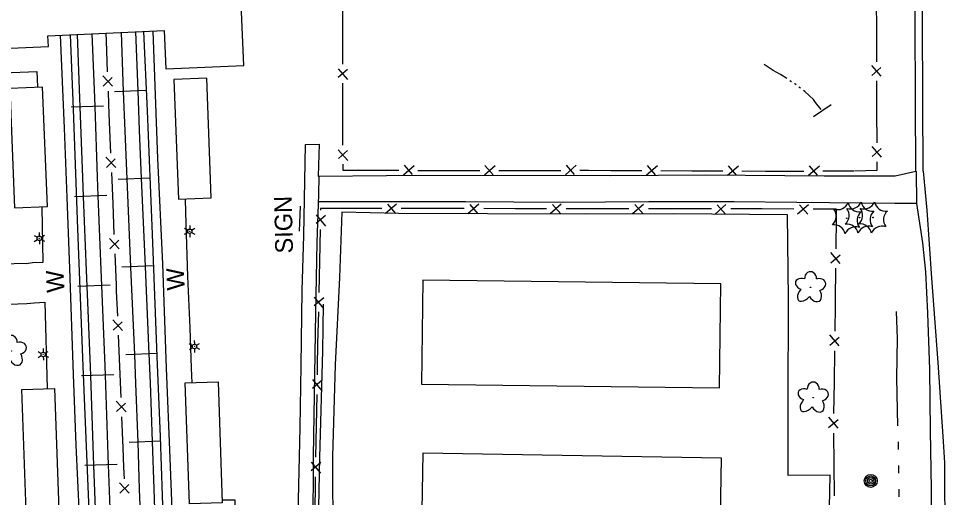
# Model space of a CAD drawing. Extents: x 588843 to 2552415, y 180129 to 269402.
# Drawn here: x 606892.8 to 607208.4, y 182799 to 182962.2 of the extents above; entities that cross this region are included whole.
import ezdxf

# ---------------------------------------------------------------- set-up
doc = ezdxf.new("R2010")
doc.units = 0
for name, color, linetype in [('E_BLD', 7, 'Continuous'), ('E_BLD_HvyDash', 7, 'Continuous'), ('E_DWY', 7, 'Continuous'), ('E_FEN_P', 7, 'Continuous'), ('E_LAND_Vegetation', 7, 'Continuous'), ('E_LTG', 7, 'Continuous'), ('E_MISCPROP', 7, 'Continuous'), ('E_PATH_Sidewalk', 7, 'Continuous'), ('E_RDWY', 7, 'Continuous'), ('E_RDWY_C_and_G', 7, 'Continuous'), ('E_RDWY_Gravel', 7, 'Continuous'), ('E_RR_P', 7, 'Continuous'), ('E_SGN', 7, 'Continuous'), ('E_SGN_Text', 7, 'Continuous'), ('E_WAL', 7, 'Continuous'), ('E_WAL_Text', 7, 'Continuous'), ('E_WTR_P', 7, 'Continuous')]:
    doc.layers.add(name, color=color, linetype=linetype)

# ---------------------------------------------------------------- blocks, each defined once
blk = doc.blocks.new('LPOL_3')
at = {"layer": 'E_LTG'}
for p, q in [((-13.1, 0), (-4.9, 0)), ((-2.5, 4.3), (-6.6, 11.4)), ((2.5, 4.3), (6.6, 11.4)), ((4.9, 0), (13.1, 0)), ((-6.6, -11.4), (-2.5, -4.3)), ((6.6, -11.4), (2.5, -4.3))]:
    blk.add_line(p, q, dxfattribs=at)
for radius in [4.92, 4.92, 4.92, 0.41]:
    blk.add_circle((0, 0), radius, dxfattribs=at)
blk = doc.blocks.new('W_19_1')
at = {"layer": 'E_WAL_Text'}
blk.add_text('W', height=39.4, dxfattribs=at).set_placement((-14.6, -19.7))
blk = doc.blocks.new('SIGN_2')
at = {"layer": 'E_SGN'}
blk.add_text('SIGN', height=39.37, dxfattribs=at).set_placement((-56.1, -19.7))
blk = doc.blocks.new('POLE_2')
at = {"layer": 'E_MISCPROP'}
for radius in [14.6, 11, 7.32, 3.66]:
    blk.add_circle((0, 0), radius, dxfattribs=at)
blk = doc.blocks.new('DTRE_3')
at = {"layer": 'E_LAND_Vegetation'}
blk.add_circle((-0.6, 0), 0.601, dxfattribs=at)
for centre, major_axis, ratio in [((-6.1, 17.5), (4.5, -16.3), 0.782863), ((13.3, 9), (-17.3, -9.6), 0.691916), ((-19.3, 0.5), (16.2, -0.4), 0.832022), ((-8.2, -17.2), (5.9, 15.9), 0.716896), ((11.6, -12.2), (-16.4, 15), 0.560249)]:
    blk.add_ellipse(centre, major_axis=major_axis, ratio=ratio, start_param=1.570796, end_param=4.712389, dxfattribs=at)
blk = doc.blocks.new('CTRE_3')
at = {"layer": 'E_LAND_Vegetation'}
blk.add_circle((0, 0), 0.733, dxfattribs=at)
for centre, start, end in [((-39.3, 29.4), 280.2067, 5.9716), ((5.9, 49), 220.2113, 305.9762), ((45.4, 19.3), 160.2113, 245.9762), ((-45.4, -19.3), 340.2113, 65.9762), ((39.5, -29.6), 100.2511, 185.9272), ((-5.9, -49), 40.2113, 125.9762)]:
    blk.add_arc(centre, 25.8, start, end, dxfattribs=at)

msp = doc.modelspace()

# ---------------------------------------------------------------- linework, layer by layer
at = {"layer": 'E_BLD'}
for points in [[(606875.77, 182977.65), (606876.92, 182951.46), (606902.91, 182952.6), (606902.75, 182956.31), (606942.39, 182958.05), (606942.96, 182945.04), (606969.45, 182946.2), (606968.31, 182972.42), (606942.14, 182971.28), (606942.29, 182967.89), (606902.49, 182966.15), (606901.94, 182978.79)], [(607030.02, 182837.65), (607131.53, 182836.41), (607131.96, 182871.81), (607030.45, 182873.05)], [(607029.67, 182768.49), (607131.35, 182766.76), (607132.13, 182812.4), (607030.45, 182814.13)]]:
    msp.add_lwpolyline(points, close=True, dxfattribs=at)
at = {"layer": 'E_BLD_HvyDash'}
for points in [[(606945.7, 182941.42), (606947.26, 182900.61), (606958.4, 182901.03), (606956.84, 182941.84)], [(606889.78, 182938.38), (606891.43, 182897.64), (606902.58, 182898.09), (606900.94, 182938.83)], [(606960.69, 182838.41), (606962.16, 182797.23), (606951.01, 182796.84), (606949.54, 182838.02)], [(606905, 182836.15), (606906.47, 182794.87), (606895.31, 182794.47), (606893.85, 182835.75)]]:
    msp.add_lwpolyline(points, close=True, dxfattribs=at)
at = {"layer": 'E_DWY'}
for points in [[(606994.99, 182908.5), (607018.13, 182908.73), (607052.96, 182908.76), (607094.32, 182908.65), (607126.82, 182908.87), (607167.19, 182908.6), (607191.29, 182908.56), (607198.39, 182910.14)], [(606994.83, 182899.85), (607015.42, 182899.83), (607044.99, 182899.87), (607077.95, 182899.59), (607107.42, 182899.83), (607136.39, 182899.8), (607157.84, 182899.56), (607191.19, 182899.27), (607198.64, 182899.21)], [(607169, 182795.55), (607169.23, 182806.57), (607154.89, 182806.53), (607154.84, 182830.72), (607155.04, 182866.81), (607154.67, 182895.31), (607115.95, 182895.62), (607085.9, 182895.5), (607052.44, 182895.6), (607022.11, 182895.78), (607002.91, 182896.22), (607002.06, 182873.92), (607000.63, 182844.22), (606999.73, 182812.94), (606999.78, 182783.67)]]:
    msp.add_lwpolyline(points, dxfattribs=at)
at = {"layer": 'E_FEN_P'}
for p, q in [((607186.56, 182942.55), (607183.35, 182946.21)), ((606924.77, 182939.12), (606921.42, 182942.68)), ((607001.57, 182945.01), (607004.77, 182941.35)), ((607004.76, 182944.85), (607001.64, 182942.08)), ((607183.36, 182942.71), (607186.48, 182945.48)), ((606921.55, 182939.16), (606924.59, 182942.06)), ((607001.66, 182917.42), (607004.86, 182913.76)), ((607004.85, 182917.26), (607001.73, 182914.49)), ((607186.65, 182914.96), (607183.44, 182918.61)), ((607183.45, 182915.11), (607186.57, 182917.88)), ((606925.9, 182911.4), (606922.54, 182914.95)), ((606922.69, 182911.43), (606925.71, 182914.34)), ((607023.86, 182908.97), (607027.54, 182912.14)), ((607024.04, 182912.16), (607026.79, 182909.02)), ((607051.47, 182908.88), (607055.12, 182912.08)), ((607051.62, 182912.07), (607054.39, 182908.95)), ((607079.06, 182908.96), (607082.72, 182912.17)), ((607079.22, 182912.16), (607081.99, 182909.04)), ((607106.64, 182908.91), (607110.33, 182912.09)), ((607106.82, 182912.1), (607109.57, 182908.96)), ((607134.24, 182908.79), (607137.92, 182911.97)), ((607134.42, 182911.99), (607137.17, 182908.84)), ((607161.84, 182908.75), (607165.51, 182911.94)), ((607162.01, 182911.94), (607164.77, 182908.81)), ((607021.46, 182898.94), (607017.72, 182895.7)), ((607021.29, 182895.69), (607018.48, 182898.88)), ((607049.52, 182898.9), (607045.78, 182895.66)), ((607049.35, 182895.66), (607046.54, 182898.84)), ((607077.58, 182898.87), (607073.84, 182895.62)), ((607077.41, 182895.62), (607074.6, 182898.8)), ((607105.64, 182898.84), (607101.91, 182895.59)), ((607105.47, 182895.59), (607102.66, 182898.77)), ((607133.7, 182898.81), (607129.97, 182895.56)), ((607133.53, 182895.56), (607130.72, 182898.75)), ((607161.76, 182898.74), (607158.02, 182895.5)), ((607161.58, 182895.49), (607158.78, 182898.68)), ((606994.09, 182895.27), (606997.26, 182891.47)), ((606997.33, 182895.03), (606994.09, 182892.29)), ((606927.06, 182883.67), (606923.69, 182887.23)), ((606923.84, 182883.71), (606926.87, 182886.61)), ((607172.62, 182878.7), (607169.41, 182882.47)), ((607169.37, 182878.91), (607172.58, 182881.68)), ((606993.47, 182867.22), (606996.64, 182863.42)), ((606996.72, 182866.98), (606993.48, 182864.24)), ((606928.21, 182855.95), (606924.85, 182859.5)), ((606925, 182855.98), (606928.02, 182858.89)), ((607172.27, 182850.64), (607169.07, 182854.42)), ((607169.03, 182850.86), (607172.25, 182853.62)), ((606992.88, 182839.16), (606996.07, 182835.37)), ((606996.13, 182838.93), (606992.9, 182836.18)), ((606929.36, 182828.23), (606926, 182831.78)), ((606926.15, 182828.26), (606929.18, 182831.17)), ((607171.91, 182822.59), (607168.71, 182826.36)), ((607168.66, 182822.8), (607171.88, 182825.56)), ((606992.42, 182811.1), (606995.6, 182807.32)), ((606995.66, 182810.88), (606992.43, 182808.12)), ((606930.47, 182800.49), (606927.13, 182804.06)), ((606927.26, 182800.54), (606930.3, 182803.43))]:
    msp.add_line(p, q, dxfattribs=at)
for points in [[(607003.07, 182967.71), (607003.06, 182957.17)], [(607185.02, 182957.98), (607184.93, 182968.52)], [(606922.7, 182954.57), (606922.6, 182957.18)], [(607003.06, 182957.17), (607003.04, 182946.64)], [(607185.06, 182947.45), (607185.03, 182957.45), (607185.02, 182957.98)], [(606923.1, 182943.99), (606922.7, 182954.57)], [(607003.06, 182940.12), (607003.09, 182929.58)], [(607185.12, 182930.39), (607185.09, 182940.92)], [(606923.77, 182926.85), (606923.52, 182932.83), (606923.35, 182937.43)], [(607185.16, 182919.85), (607185.12, 182930.39)], [(606924.21, 182916.26), (606923.77, 182926.85)], [(607003.09, 182929.58), (607003.13, 182919.04)], [(607003.15, 182912.52), (607003.16, 182910.54), (607011.71, 182910.5)], [(607177.47, 182910.23), (607185.19, 182910.52), (607185.18, 182913.33)], [(606924.93, 182899.12), (606924.49, 182909.71)], [(607011.71, 182910.5), (607022.24, 182910.45)], [(607028.77, 182910.42), (607039.3, 182910.37)], [(607039.3, 182910.37), (607046.75, 182910.34), (607049.84, 182910.35)], [(607056.36, 182910.37), (607066.9, 182910.4)], [(607066.9, 182910.4), (607077.43, 182910.43)], [(607083.96, 182910.46), (607086.85, 182910.46), (607094.49, 182910.43)], [(607094.49, 182910.43), (607105.03, 182910.39)], [(607111.55, 182910.36), (607122.09, 182910.32)], [(607122.09, 182910.32), (607132.62, 182910.27)], [(607139.15, 182910.25), (607147.13, 182910.21), (607149.68, 182910.21)], [(607149.68, 182910.21), (607160.22, 182910.22)], [(607166.74, 182910.23), (607177.28, 182910.23)], [(606925.37, 182888.54), (606924.93, 182899.12)], [(607005.76, 182897.46), (607003.74, 182897.46), (606995.64, 182897.48), (606995.63, 182896.89)], [(607016.48, 182897.45), (607005.76, 182897.46)], [(607033.82, 182897.42), (607023.11, 182897.44)], [(607044.54, 182897.41), (607033.82, 182897.42)], [(607061.88, 182897.39), (607051.17, 182897.4)], [(607072.59, 182897.37), (607061.88, 182897.39)], [(607089.94, 182897.35), (607080.51, 182897.36), (607079.23, 182897.36)], [(607100.65, 182897.34), (607089.94, 182897.35)], [(607118, 182897.33), (607107.29, 182897.34)], [(607128.71, 182897.31), (607118, 182897.33)], [(607146.06, 182897.29), (607140.89, 182897.3), (607135.35, 182897.31)], [(607156.77, 182897.26), (607146.06, 182897.29)], [(607171.29, 182894.42), (607171.32, 182897.21), (607163.41, 182897.24)], [(607171.17, 182883.7), (607171.29, 182894.42)], [(606995.48, 182890.26), (606995.25, 182879.55)], [(606926.09, 182871.4), (606925.64, 182881.98)], [(606995.25, 182879.55), (606995.01, 182868.84)], [(607170.97, 182866.36), (607171.1, 182877.07)], [(606926.53, 182860.81), (606926.17, 182869.31), (606926.09, 182871.4)], [(607170.84, 182855.65), (607170.95, 182864.55), (607170.97, 182866.36)], [(606994.87, 182862.21), (606994.63, 182851.49)], [(606927.24, 182843.67), (606926.8, 182854.26)], [(606994.63, 182851.49), (606994.45, 182843.38), (606994.41, 182840.78)], [(607170.61, 182838.3), (607170.75, 182849.01)], [(606927.68, 182833.09), (606927.24, 182843.67)], [(607170.47, 182827.59), (607170.61, 182838.3)], [(606994.3, 182834.15), (606994.12, 182823.44)], [(606928.39, 182815.95), (606927.95, 182826.53)], [(606994.12, 182823.44), (606993.94, 182812.73)], [(607170.53, 182810.24), (607170.4, 182820.96)], [(606928.81, 182805.36), (606928.66, 182809.32), (606928.39, 182815.95)], [(607170.66, 182799.53), (607170.53, 182810.24)], [(606993.83, 182806.09), (606993.78, 182802.73), (606993.69, 182795.38)]]:
    msp.add_lwpolyline(points, dxfattribs=at)
at = {"layer": 'E_PATH_Sidewalk'}
for points in [[(606916.3, 182720.71), (606915.33, 182744.43), (606914.08, 182780.77), (606912.43, 182816.83), (606911.49, 182840.86), (606910.17, 182877.01), (606909.34, 182901.14), (606908.39, 182924.78), (606907.04, 182956.5)], [(606938.48, 182957.88), (606940.09, 182914.46), (606941.74, 182878.59), (606943.02, 182843.03), (606944.29, 182812.45), (606945.51, 182780.41), (606946.69, 182752.75), (606947.63, 182722.27)], [(606895.5, 182878.69), (606887.1, 182878.52), (606886.96, 182890.04), (606887.19, 182906.52), (606887.31, 182932.66), (606887.43, 182938.31), (606887.54, 182943.67)], [(606887.54, 182943.67), (606898.99, 182944.09), (606899.19, 182938.92)], [(606962.47, 182798.2), (606966.38, 182798.24), (606966.67, 182788.08), (606967.39, 182770.99), (606968.05, 182750.08), (606968.77, 182733.08), (606978.22, 182732.72), (606987.17, 182732.18), (606987.38, 182747.88), (606987.75, 182762.79), (606988.01, 182777.94), (606988.1, 182798.23), (606988.65, 182822.89), (606988.97, 182843.95), (606989.35, 182869.49), (606989.88, 182888.3), (606990.47, 182919.2), (606995.16, 182919.31), (606994.84, 182908.5), (606994.99, 182908.5)], [(606994.99, 182908.5), (606994.9, 182902.17), (606994.38, 182885.9), (606993.95, 182861.91), (606993.54, 182840.86), (606993.06, 182812.98), (606992.98, 182788.01), (606992.42, 182762.96), (606992.04, 182742.97), (606991.74, 182732.54), (606991.43, 182721.73), (606983.34, 182722.04), (606975.34, 182721.99)], [(606949.5, 182900.37), (606949.77, 182892.36), (606950.35, 182874.29), (606951.15, 182856.8), (606951.6, 182843.12), (606951.8, 182838.1)], [(606897.53, 182879.07), (606901.14, 182879.22), (606900.78, 182897.77)], [(606895.5, 182878.69), (606897.53, 182879.07)], [(606877.1, 182864.39), (606895.56, 182865.06)], [(606895.56, 182865.06), (606898.07, 182865.27)], [(606898.07, 182865.27), (606901.69, 182865.52), (606902.52, 182836.23)]]:
    msp.add_lwpolyline(points, dxfattribs=at)
at = {"layer": 'E_RDWY'}
msp.add_lwpolyline([(607200.89, 182910.15), (607202.05, 182896.85), (607203.7, 182873.77), (607205.82, 182845.01), (607207.72, 182818.11), (607208.13, 182810.87), (607208.2, 182784.53), (607208.45, 182757.89), (607208.31, 182723.55), (607208.28, 182704.92), (607208.39, 182671.85), (607208.33, 182644.73), (607208.33, 182619.27), (607208.35, 182607.73)], dxfattribs=at)
at = {"layer": 'E_RDWY_C_and_G'}
for points in [[(607198.39, 182910.14), (607198.22, 182933.85), (607198.11, 182961.56), (607198.2, 182984.28)], [(607200.89, 182910.15), (607200.72, 182933.86), (607200.61, 182961.56), (607200.7, 182984.27)]]:
    msp.add_lwpolyline(points, dxfattribs=at)
at = {"layer": 'E_RDWY_Gravel'}
msp.add_lwpolyline([(607198.49, 182910.14), (607198.64, 182899.14), (607200.61, 182885.78), (607201.67, 182875.89), (607202.38, 182861.81), (607202.98, 182842.57), (607203.24, 182821.82), (607203.62, 182801.82), (607203.71, 182774), (607203.39, 182753.07), (607203.38, 182735.2), (607203.24, 182716.75), (607203.7, 182693.5), (607203.98, 182673.41), (607204.06, 182645.4), (607203.82, 182619.12), (607203.86, 182608.01)], dxfattribs=at)
at = {"layer": 'E_RR_P'}
for p, q in [((606936.3, 182937.6), (606925.46, 182937.21)), ((606921.69, 182932.32), (606910.65, 182931.94)), ((606937.5, 182907.79), (606926.66, 182907.33)), ((606922.81, 182901.84), (606911.76, 182901.42)), ((606938.8, 182877.93), (606927.96, 182877.47)), ((606924.01, 182871.34), (606912.97, 182870.9)), ((606940.09, 182848.08), (606929.25, 182847.61)), ((606925.24, 182840.79), (606914.2, 182840.41)), ((606941.22, 182818.15), (606930.38, 182817.77)), ((606926.33, 182810.3), (606915.28, 182809.88))]:
    msp.add_line(p, q, dxfattribs=at)
for points in [[(606912.72, 182956.75), (606913.55, 182935.05), (606913.66, 182932.05)], [(606917.75, 182956.97), (606918.58, 182935.24), (606918.69, 182932.22)], [(606927.68, 182957.4), (606928.41, 182937.32)], [(606932.62, 182957.62), (606933.35, 182937.5)], [(606928.41, 182937.32), (606928.9, 182923.94), (606929.61, 182907.46)], [(606933.35, 182937.5), (606933.83, 182924.13), (606934.55, 182907.67)], [(606913.66, 182932.04), (606914.52, 182907.96), (606914.77, 182901.53)], [(606918.69, 182932.22), (606919.55, 182908.14), (606919.8, 182901.73)], [(606934.55, 182907.67), (606935.84, 182877.81)], [(606929.61, 182907.45), (606930.91, 182877.6)], [(606914.77, 182901.53), (606915.76, 182876.32), (606915.97, 182871.02)], [(606919.8, 182901.72), (606920.78, 182876.52), (606921, 182871.23)], [(606930.91, 182877.6), (606930.92, 182877.33), (606932.21, 182847.74)], [(606935.84, 182877.81), (606935.86, 182877.54), (606937.14, 182847.96)], [(606915.97, 182871.02), (606917.1, 182843.5), (606917.21, 182840.52)], [(606921, 182871.22), (606922.13, 182843.69), (606922.23, 182840.69)], [(606932.21, 182847.74), (606932.64, 182837.85), (606933.33, 182817.88)], [(606937.14, 182847.95), (606937.57, 182838.04), (606938.27, 182818.05)], [(606917.21, 182840.51), (606918.17, 182813.21), (606918.29, 182810)], [(606922.23, 182840.69), (606923.2, 182813.4), (606923.32, 182810.19)], [(606933.33, 182817.87), (606933.89, 182801.8), (606934.4, 182788.01)], [(606938.27, 182818.05), (606938.83, 182801.98), (606939.34, 182788.19)], [(606918.29, 182810), (606919.33, 182783.36), (606919.51, 182779.49)], [(606923.32, 182810.19), (606924.35, 182783.58), (606924.53, 182779.73)]]:
    msp.add_lwpolyline(points, dxfattribs=at)
at = {"layer": 'E_SGN'}
msp.add_line((606988.42, 182889.76), (606988.74, 182898.25), dxfattribs=at)
at = {"layer": 'E_WAL'}
for points in [[(606910.29, 182956.64), (606911.32, 182931.23), (606912.89, 182890.58), (606914.61, 182843.79), (606916.55, 182797.28), (606918.47, 182748.04), (606919.58, 182720.88), (606907.75, 182720.26)], [(606956.64, 182722.66), (606944.72, 182722.14), (606943.38, 182753.7), (606942.52, 182779.68), (606941.12, 182819.64), (606940.02, 182847.09), (606938.39, 182888.71), (606936.68, 182930.73), (606935.4, 182957.74)], [(607163.45, 182928.81), (607169.55, 182932.87)], [(606996.53, 182864.82), (606996.31, 182848.93), (606995.31, 182812.58), (606994.84, 182790.06), (606994.1, 182752.82), (606993.87, 182741.61), (606993.74, 182727.96), (606993.44, 182720.07), (606975.62, 182720.85)]]:
    msp.add_lwpolyline(points, dxfattribs=at)
at = {"layer": 'E_WTR_P'}
for points in [[(607154.41, 182941.68), (607152.29, 182943.09), (607149.8, 182944.45), (607146.66, 182946.52)], [(607155.99, 182940.64), (607155.46, 182940.99)], [(607157.55, 182939.57), (607157.14, 182939.88), (607157.04, 182939.94)], [(607159.06, 182938.43), (607158.56, 182938.81)], [(607166.17, 182931.14), (607164.22, 182933.56), (607163.47, 182934.56), (607160.56, 182937.31), (607160.07, 182937.68)], [(607191.63, 182862.38), (607191.96, 182853.2), (607191.74, 182839.65), (607192.15, 182823.39)], [(607192.29, 182818.02), (607192.36, 182815.33)], [(607192.44, 182809.95), (607192.48, 182807.26)], [(607192.54, 182801.88), (607192.57, 182799.19)]]:
    msp.add_lwpolyline(points, dxfattribs=at)

# ---------------------------------------------------------------- block references
at = {"layer": 'E_LAND_Vegetation'}
for name, p, xscale, yscale, rotation in [('CTRE_3', (607174.81, 182894.13), 0.15240030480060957, 0.15240030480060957, -88.68198727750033), ('CTRE_3', (607179.21, 182894.36), 0.15240030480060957, 0.15240030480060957, -88.68198727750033), ('CTRE_3', (607183.79, 182894.38), 0.15240030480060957, 0.15240030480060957, -88.68198727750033), ('DTRE_3', (607162.49, 182870.51), 0.15240030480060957, 0.15240030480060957, -88.68198727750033), ('DTRE_3', (606890.28, 182848.81), 0.1524003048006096, 0.15240030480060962, -88.07329007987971), ('DTRE_3', (607163.4, 182832.91), 0.15240030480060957, 0.15240030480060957, -88.68198727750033)]:
    msp.add_blockref(name, p, dxfattribs=dict(at, xscale=xscale, yscale=yscale, rotation=rotation))
at = {"layer": 'E_LTG'}
for p, xscale, yscale, rotation in [((606899.84, 182887.29), 0.15240030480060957, 0.15240030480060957, -88.68198727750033), ((606951.06, 182889.71), 0.1524003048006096, 0.15240030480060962, -89.93094396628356), ((606952.67, 182850.45), 0.15240030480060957, 0.15240030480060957, -88.68198727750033), ((606901.16, 182847.73), 0.15240030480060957, 0.15240030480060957, -88.68198727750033)]:
    msp.add_blockref('LPOL_3', p, dxfattribs=dict(at, xscale=xscale, yscale=yscale, rotation=rotation))
at = {"layer": 'E_MISCPROP', "xscale": 0.15240030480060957, "yscale": 0.15240030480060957, "rotation": -88.68198727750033}
msp.add_blockref('POLE_2', (607182.99, 182804.67), dxfattribs=at)
at = {"layer": 'E_SGN_Text', "xscale": 0.15240030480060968, "yscale": 0.15240030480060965, "rotation": 91.31801272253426}
msp.add_blockref('SIGN_2', (606983.04, 182890.66), dxfattribs=at)
at = {"layer": 'E_WAL_Text', "xscale": 0.15240030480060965, "yscale": 0.15240030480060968, "rotation": 92.42513039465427}
for p in [(606905.31, 182871.01), (606946.28, 182871.8)]:
    msp.add_blockref('W_19_1', p, dxfattribs=at)

doc.saveas('drawing.dxf')
